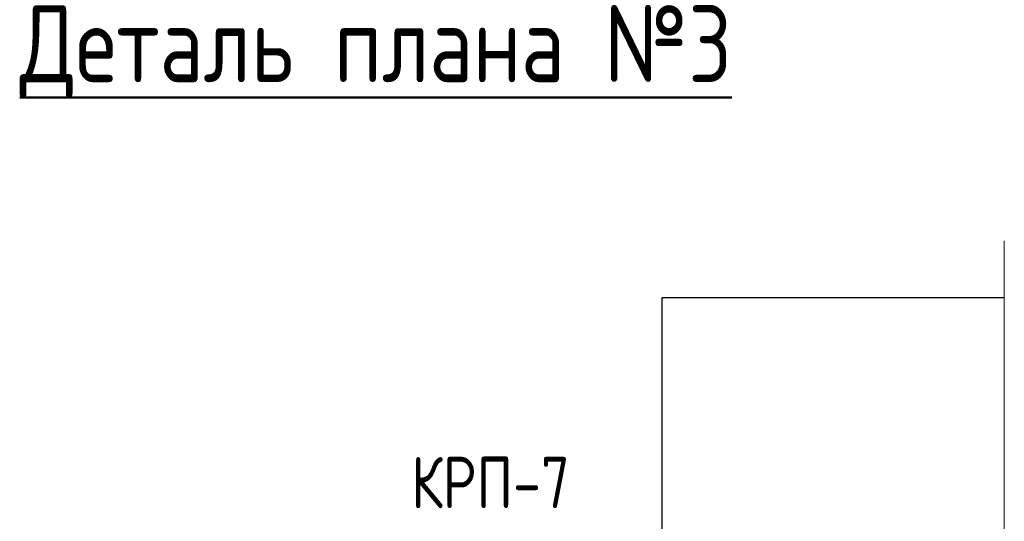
# Model space of a CAD drawing. Header units: millimetres. Extents: x 40580 to 1168286, y -220995 to 81020.
# Tile 283 of 419: x 728503 to 734253, y -101698 to -98767. Entities that reach past the tile are written whole.
import ezdxf

# ---------------------------------------------------------------- set-up
doc = ezdxf.new("R2010")
doc.units = ezdxf.units.MM
for name, color, linetype, lineweight in [('ЖБ Перекрытие верхний уровень', 7, 'Continuous', 35), ('Примечания', 7, 'Continuous', 13), ('Текст_ общее', 7, 'Continuous', 25)]:
    doc.layers.add(name, color=color, linetype=linetype, lineweight=lineweight)
doc.styles.add('GOST 2.304', font='isocpeur.ttf', dxfattribs={"width": 0.8})
doc.styles.add('GOST 2.304-81', font='txt')

msp = doc.modelspace()

# ---------------------------------------------------------------- linework, layer by layer
at = {"layer": 'ЖБ Перекрытие верхний уровень', "color": 7, "linetype": 'Continuous', "lineweight": -3, "transparency": 33554687}
for p, q in [((732252.9, -100392.6), (732252.9, -104659.3)), ((734252.9, -100392.6), (732252.9, -100392.6))]:
    msp.add_line(p, q, dxfattribs=at)
at = {"layer": 'Примечания', "color": 7, "linetype": 'Continuous', "lineweight": 13, "transparency": 33554687}
for p in [(734252.9, -100059.3), (734252.9, -101751.3)]:
    msp.add_line(p, (734252.9, -100059.3), dxfattribs=at)

# ---------------------------------------------------------------- texts
at = {"layer": 'Примечания', "color": 7, "linetype": 'Continuous', "lineweight": 25, "transparency": 33554687, "insert": (730789.6, -101621.6), "char_height": 300, "width": 1087.775, "attachment_point": 7, "style": 'GOST 2.304'}
msp.add_mtext('КРП-7', dxfattribs=at)
at = {"layer": 'Текст_ общее', "color": 7, "linetype": 'Continuous', "lineweight": 50, "transparency": 33554687, "insert": (728502.6, -99224.6), "char_height": 450, "width": 4286.06, "attachment_point": 7, "style": 'GOST 2.304-81'}
msp.add_mtext('{\\LДеталь\\~плана\\~№3}', dxfattribs=at)

doc.saveas('drawing.dxf')
